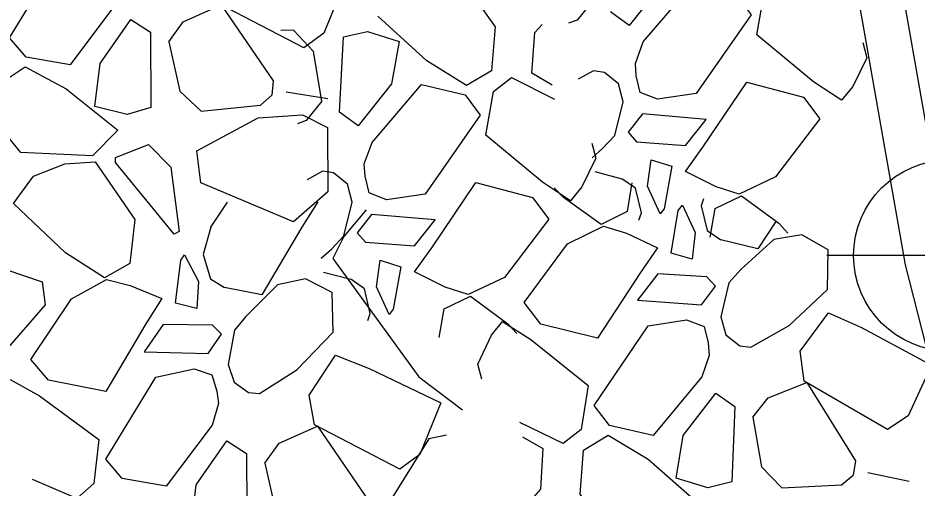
# Model space of a CAD drawing. Extents: x 3040896 to 3051146, y 687568 to 732976.
# Drawn here: x 3043967.23 to 3043989.27, y 721990.78 to 722002.3 of the extents above; entities that cross this region are included whole.
import ezdxf

# ---------------------------------------------------------------- set-up
doc = ezdxf.new("R2010")
doc.units = 0
for name, color, linetype in [('Default', 7, 'Continuous'), ('Exist DTM Breakline Cogo Point CELL', 7, 'Continuous'), ('Exist Horizontal Alignment', 7, 'Continuous'), ('Exist Right of Way Line', 7, 'Continuous'), ('Exist Structure Major Bridge WW', 7, 'Continuous'), ('Exist Structure Major Bridge WW Cogo Point CELL', 7, 'Continuous')]:
    doc.layers.add(name, color=color, linetype=linetype)

# ---------------------------------------------------------------- blocks, each defined once
blk = doc.blocks.new('EXIST DTM BREAKLINE COGO POINT')
at = {"layer": 'Exist DTM Breakline Cogo Point CELL'}
blk.add_lwpolyline([(0, 0.06), (0, -0.06), (0, 0), (0.06, 0), (-0.06, 0)], dxfattribs=at)
blk.add_circle((0, 0), 0.04688, dxfattribs=at)

msp = doc.modelspace()

# ---------------------------------------------------------------- linework, layer by layer
at = {"layer": 'Default'}
for p, q in [((3043982.215, 722002.113), (3043981.757, 722002.447)), ((3043970, 722002.255), (3043970.478, 722001.95)), ((3043970.478, 722001.95), (3043970.492, 722000.1)), ((3043973.988, 722001.997), (3043973.678, 722001.985)), ((3043973.988, 722001.997), (3043974.479, 722001.471)), ((3043970.928, 722001.708), (3043971.202, 722000.506)), ((3043975.112, 721999.985), (3043975.212, 722001.833)), ((3043974.679, 722000.254), (3043974.479, 722001.471)), ((3043982.39, 722000.881), (3043982.368, 722001.184)), ((3043980.328, 722000.651), (3043979.832, 722000.947)), ((3043981.344, 722001), (3043980.97, 722000.794)), ((3043981.612, 722000.961), (3043981.344, 722001)), ((3043981.953, 722000.683), (3043981.612, 722000.961)), ((3043982.485, 722000.473), (3043982.39, 722000.881)), ((3043982.067, 722000.243), (3043981.953, 722000.683)), ((3043987.697, 722000.616), (3043987.423, 722000.28)), ((3043971.724, 722000.011), (3043971.202, 722000.506)), ((3043973.18, 722000.157), (3043973.453, 722000.406)), ((3043973.81, 722000.487), (3043974.833, 722000.323)), ((3043971.724, 722000.011), (3043973.18, 722000.157)), ((3043981.866, 721999.415), (3043982.067, 722000.243)), ((3043975.571, 721999.652), (3043975.112, 721999.985)), ((3043982.544, 721999.945), (3043982.19, 721999.494)), ((3043984.107, 721999.809), (3043982.544, 721999.945)), ((3043971.617, 721999.04), (3043973.124, 721999.848)), ((3043973.124, 721999.848), (3043974.206, 721999.925)), ((3043969.685, 721999.546), (3043969.056, 721998.92)), ((3043981.561, 721999.094), (3043981.866, 721999.415)), ((3043969.627, 721998.88), (3043970.431, 721999.192)), ((3043970.431, 721999.192), (3043970.98, 721998.64)), ((3043981.31, 721998.871), (3043981.561, 721999.094)), ((3043969.056, 721998.92), (3043967.301, 721999.003)), ((3043971.716, 721998.253), (3043971.617, 721999.04)), ((3043967.61, 721998.42), (3043968.382, 721998.724)), ((3043968.382, 721998.724), (3043969.128, 721998.767)), ((3043970.98, 721998.64), (3043971.185, 721997.062)), ((3043975.745, 721998.419), (3043975.723, 721998.722)), ((3043982.669, 721998.17), (3043982.756, 721998.823)), ((3043982.756, 721998.823), (3043983.266, 721998.663)), ((3043974.7, 721998.538), (3043974.325, 721998.332)), ((3043974.967, 721998.499), (3043974.7, 721998.538)), ((3043975.308, 721998.222), (3043974.967, 721998.499)), ((3043975.84, 721998.011), (3043975.745, 721998.419)), ((3043984.352, 721998.161), (3043983.597, 721998.532)), ((3043985.807, 721998.4), (3043984.917, 721997.981)), ((3043975.423, 721997.781), (3043975.308, 721998.222)), ((3043982.374, 721998.122), (3043982.04, 721998.355)), ((3043981.052, 721998.154), (3043980.779, 721997.818)), ((3043982.515, 721997.518), (3043982.374, 721998.122)), ((3043982.974, 721997.495), (3043982.669, 721998.17)), ((3043984.917, 721997.981), (3043984.352, 721998.161)), ((3043971.963, 721997.171), (3043972.372, 721997.785)), ((3043975.221, 721996.953), (3043975.423, 721997.781)), ((3043984.039, 721997.867), (3043983.98, 721997.691)), ((3043982.454, 721997.343), (3043982.515, 721997.518)), ((3043983.521, 721997.708), (3043983.836, 721997.037)), ((3043983.98, 721997.691), (3043984.13, 721997.09)), ((3043975.899, 721997.483), (3043975.546, 721997.032)), ((3043977.462, 721997.347), (3043975.899, 721997.483)), ((3043971.963, 721997.171), (3043971.775, 721996.497)), ((3043980.701, 721996.762), (3043981.585, 721997.194)), ((3043981.585, 721997.194), (3043982.152, 721997.022)), ((3043984.13, 721997.09), (3043984.467, 721996.861)), ((3043974.917, 721996.632), (3043975.221, 721996.953)), ((3043982.152, 721997.022), (3043982.913, 721996.662)), ((3043983.836, 721997.037), (3043983.758, 721996.383)), ((3043985.764, 721996.868), (3043984.956, 721996.129)), ((3043974.666, 721996.409), (3043974.917, 721996.632)), ((3043971.315, 721996.492), (3043971.661, 721995.837)), ((3043971.775, 721996.497), (3043971.952, 721995.904)), ((3043983.758, 721996.383), (3043983.246, 721996.536)), ((3043976.024, 721995.708), (3043976.111, 721996.361)), ((3043976.111, 721996.361), (3043976.621, 721996.201)), ((3043977.707, 721995.7), (3043976.952, 721996.071)), ((3043984.956, 721996.129), (3043984.656, 721995.803)), ((3043968.543, 721995.414), (3043969.405, 721995.887)), ((3043969.405, 721995.887), (3043969.98, 721995.742)), ((3043971.661, 721995.837), (3043971.614, 721995.18)), ((3043971.952, 721995.904), (3043972.3, 721995.691)), ((3043973.595, 721995.759), (3043972.823, 721994.983)), ((3043975.729, 721995.66), (3043975.395, 721995.893)), ((3043979.162, 721995.939), (3043978.273, 721995.519)), ((3043984.656, 721995.803), (3043984.466, 721994.973)), ((3043969.98, 721995.742), (3043970.757, 721995.418)), ((3043975.87, 721995.056), (3043975.729, 721995.66)), ((3043976.33, 721995.033), (3043976.024, 721995.708)), ((3043978.273, 721995.519), (3043977.707, 721995.7)), ((3043983.986, 721995.264), (3043984.333, 721995.72)), ((3043971.614, 721995.18), (3043971.096, 721995.308)), ((3043982.421, 721995.378), (3043983.986, 721995.264)), ((3043967.902, 721995.268), (3043966.881, 721994.093)), ((3043972.823, 721994.983), (3043972.539, 721994.643)), ((3043975.809, 721994.881), (3043975.87, 721995.056)), ((3043984.466, 721994.973), (3043984.587, 721994.534)), ((3043978.843, 721994.52), (3043979.111, 721994.86)), ((3043984.052, 721994.737), (3043984.153, 721994.331)), ((3043985.2, 721994.226), (3043986.141, 721994.76)), ((3043971.895, 721994.073), (3043972.22, 721994.545)), ((3043972.539, 721994.643), (3043972.389, 721993.805)), ((3043984.587, 721994.534), (3043984.932, 721994.262)), ((3043984.153, 721994.331), (3043984.179, 721994.028)), ((3043984.932, 721994.262), (3043985.2, 721994.226)), ((3043970.326, 721994.113), (3043971.895, 721994.073)), ((3043972.389, 721993.805), (3043972.53, 721993.372)), ((3043971.986, 721993.55), (3043972.106, 721993.149)), ((3043973.157, 721993.094), (3043974.072, 721993.671)), ((3043972.53, 721993.372), (3043972.888, 721993.117)), ((3043972.106, 721993.149), (3043972.146, 721992.847)), ((3043972.888, 721993.117), (3043973.157, 721993.094)), ((3043984.345, 721993.101), (3043984.808, 721992.773)), ((3043984.808, 721992.773), (3043984.734, 721990.925)), ((3043985.245, 721992.511), (3043985.463, 721991.297)), ((3043979.602, 721992.034), (3043980.103, 721991.745)), ((3043972.356, 721991.929), (3043972.834, 721991.624)), ((3043972.834, 721991.624), (3043972.847, 721989.774)), ((3043973.283, 721991.382), (3043973.558, 721990.18)), ((3043985.96, 721990.778), (3043985.463, 721991.297)), ((3043988.067, 721991.155), (3043989.081, 721990.942)), ((3043987.422, 721990.855), (3043987.707, 721991.091)), ((3043985.96, 721990.778), (3043987.422, 721990.855))]:
    msp.add_line(p, q, dxfattribs=at)
for points in [[(3043972.66, 722004.355), (3043973.487, 722004.032), (3043975.247, 722003.189), (3043974.729, 722001.925), (3043974.24, 722001.562), (3043972.146, 722002.653), (3043972.016, 722003.382), (3043972.66, 722004.355)], [(3043983.225, 722004.183), (3043983.035, 722003.141), (3043982.215, 722002.113)], [(3043969.791, 722003.173), (3043969.634, 722002.64), (3043968.512, 722001.148), (3043967.431, 722001.338), (3043967.028, 722001.81), (3043968.259, 722003.823), (3043969.195, 722004.02), (3043969.63, 722003.876)], [(3043987.423, 722000.28), (3043986.736, 722000.73), (3043985.345, 722001.883), (3043985.533, 722002.954), (3043985.977, 722003.296), (3043987.03, 722002.766)], [(3043982.368, 722001.184), (3043982.557, 722001.707), (3043983.769, 722003.127), (3043984.837, 722002.871), (3043985.209, 722002.375), (3043983.857, 722000.442), (3043982.911, 722000.302), (3043982.485, 722000.473)], [(3043970.928, 722001.708), (3043971.282, 722002.203), (3043972.216, 722002.619), (3043973.493, 722000.759), (3043973.453, 722000.406)], [(3043978.464, 722002.732), (3043978.935, 722002.081), (3043978.841, 722001.002), (3043978.228, 722000.644), (3043977.256, 722001.244), (3043976.052, 722002.336)], [(3043981.323, 722002.716), (3043980.939, 722002.244), (3043980.727, 722002.165)], [(3043969.12, 722000.127), (3043969.245, 722001.178), (3043970, 722002.255)], [(3043975.212, 722001.833), (3043975.802, 722001.965), (3043976.58, 722001.721)], [(3043979.832, 722000.947), (3043979.902, 722001.942), (3043980.084, 722002.136)], [(3043976.58, 722001.721), (3043976.39, 722000.68), (3043975.571, 721999.652)], [(3043987.947, 722001.692), (3043988.046, 722001.317), (3043987.697, 722000.616)], [(3043967.301, 721999.003), (3043966.791, 721999.623), (3043966.819, 722000.707), (3043967.409, 722001.101), (3043968.416, 722000.562), (3043969.685, 721999.546)], [(3043980.779, 721997.818), (3043980.091, 721998.268), (3043978.7, 721999.421), (3043978.888, 722000.493), (3043979.333, 722000.834), (3043980.385, 722000.304)], [(3043975.723, 721998.722), (3043975.913, 721999.245), (3043977.124, 722000.665), (3043978.192, 722000.409), (3043978.564, 721999.913), (3043977.212, 721997.98), (3043976.266, 721997.84), (3043975.84, 721998.011)], [(3043983.597, 721998.532), (3043984.026, 721999.128), (3043985.104, 722000.725), (3043986.489, 722000.358), (3043986.888, 721999.827), (3043985.807, 721998.4)], [(3043974.679, 722000.254), (3043974.294, 721999.782), (3043974.082, 721999.703)], [(3043970.492, 722000.1), (3043969.911, 721999.931), (3043969.12, 722000.127)], [(3043974.206, 721999.925), (3043974.819, 721999.613), (3043974.831, 721998.033), (3043973.987, 721997.301), (3043971.716, 721998.253)], [(3043982.19, 721999.494), (3043982.399, 721999.261), (3043983.599, 721999.171), (3043984.107, 721999.809)], [(3043981.303, 721999.23), (3043981.401, 721998.856), (3043981.052, 721998.154)], [(3043971.185, 721997.062), (3043971.064, 721996.997), (3043969.624, 721998.75), (3043969.627, 721998.88)], [(3043969.128, 721998.767), (3043970.095, 721997.358), (3043969.973, 721996.277), (3043969.351, 721995.927)], [(3043983.266, 721998.663), (3043983.075, 721997.622), (3043982.974, 721997.495)], [(3043969.351, 721995.927), (3043968.398, 721996.542), (3043967.127, 721997.747), (3043967.61, 721998.42)], [(3043981.371, 721998.532), (3043982.04, 721998.355)], [(3043976.952, 721996.071), (3043977.381, 721996.666), (3043978.46, 721998.263), (3043979.844, 721997.897), (3043980.243, 721997.365), (3043979.162, 721995.939)], [(3043982.283, 721998.259), (3043982.17, 721997.557), (3043981.532, 721997.236)], [(3043981.532, 721997.236), (3043980.61, 721997.895), (3043980.381, 721998.133)], [(3043974.586, 721997.789), (3043974.194, 721997.168), (3043973.215, 721995.508), (3043972.3, 721995.691)], [(3043984.204, 721996.926), (3043984.327, 721997.627), (3043984.969, 721997.938)], [(3043984.969, 721997.938), (3043985.882, 721997.266), (3043986.107, 721997.025)], [(3043975.77, 721997.59), (3043975.22, 721996.938), (3043974.955, 721996.405), (3043977.057, 721993.504), (3043978.131, 721992.693)], [(3043983.246, 721996.536), (3043983.421, 721997.58), (3043983.521, 721997.708)], [(3043975.546, 721997.032), (3043975.754, 721996.799), (3043976.954, 721996.709), (3043977.462, 721997.347)], [(3043985.815, 721997.311), (3043985.373, 721996.635), (3043984.467, 721996.861)], [(3043987.093, 721996.61), (3043986.453, 721996.98), (3043985.764, 721996.868)], [(3043982.913, 721996.662), (3043982.492, 721996.06), (3043981.436, 721994.448), (3043980.047, 721994.795), (3043979.641, 721995.321), (3043980.701, 721996.762)], [(3043971.096, 721995.308), (3043971.222, 721996.359), (3043971.315, 721996.492)], [(3043986.141, 721994.76), (3043987.075, 721995.64), (3043987.093, 721996.61)], [(3043976.621, 721996.201), (3043976.431, 721995.16), (3043976.33, 721995.033)], [(3043966.507, 721995.735), (3043966.939, 721996.129), (3043967.829, 721995.829), (3043967.902, 721995.268)], [(3043974.726, 721996.07), (3043975.395, 721995.893)], [(3043984.333, 721995.72), (3043984.121, 721995.95), (3043982.92, 721996.023), (3043982.421, 721995.378)], [(3043974.935, 721995.565), (3043974.278, 721995.904), (3043973.595, 721995.759)], [(3043974.072, 721993.671), (3043974.963, 721994.595), (3043974.935, 721995.565)], [(3043970.757, 721995.418), (3043970.366, 721994.798), (3043969.387, 721993.138), (3043967.983, 721993.418), (3043967.552, 721993.925), (3043968.543, 721995.414)], [(3043977.559, 721994.464), (3043977.682, 721995.165), (3043978.324, 721995.477)], [(3043978.324, 721995.477), (3043979.238, 721994.804), (3043979.463, 721994.563)], [(3043984.179, 721994.028), (3043983.997, 721993.502), (3043982.806, 721992.065), (3043981.735, 721992.306), (3043981.355, 721992.797), (3043982.68, 721994.749), (3043983.624, 721994.902), (3043984.052, 721994.737)], [(3043987.101, 721995.072), (3043987.912, 721994.71), (3043989.63, 721993.786), (3043989.052, 721992.547), (3043988.547, 721992.208), (3043986.507, 721993.397), (3043986.411, 721994.131), (3043987.101, 721995.072)], [(3043972.22, 721994.545), (3043971.998, 721994.765), (3043970.795, 721994.781), (3043970.326, 721994.113)], [(3043979.111, 721994.86), (3043979.806, 721994.42), (3043981.213, 721993.287), (3043981.039, 721992.213), (3043980.6, 721991.865), (3043979.54, 721992.38)], [(3043978.608, 721993.441), (3043978.503, 721993.814), (3043978.843, 721994.52)], [(3043975.016, 721994.029), (3043975.843, 721993.706), (3043977.602, 721992.863), (3043977.084, 721991.598), (3043976.595, 721991.236), (3043974.501, 721992.327), (3043974.371, 721993.056), (3043975.016, 721994.029)], [(3043972.146, 721992.847), (3043971.99, 721992.314), (3043970.867, 721990.822), (3043969.786, 721991.012), (3043969.384, 721991.484), (3043970.615, 721993.497), (3043971.55, 721993.694), (3043971.986, 721993.55)], [(3043967.045, 721993.439), (3043967.759, 721993.033), (3043969.218, 721991.967), (3043969.096, 721990.886), (3043968.673, 721990.518), (3043967.591, 721990.982)], [(3043985.245, 721992.511), (3043985.623, 721992.988), (3043986.575, 721993.36), (3043987.763, 721991.441), (3043987.707, 721991.091)], [(3043983.365, 721991.017), (3043983.54, 721992.061), (3043984.345, 721993.101)], [(3043973.283, 721991.382), (3043973.638, 721991.877), (3043974.572, 721992.293), (3043975.849, 721990.433), (3043975.809, 721990.08)], [(3043977.736, 721992.075), (3043977.308, 721991.984), (3043976.166, 721990.161)], [(3043981.495, 721989.979), (3043981.015, 721990.623), (3043981.094, 721991.704), (3043981.702, 721992.071), (3043982.682, 721991.484), (3043983.902, 721990.41)], [(3043971.475, 721989.801), (3043971.601, 721990.852), (3043972.356, 721991.929)], [(3043980.103, 721991.745), (3043980.046, 721990.749), (3043979.867, 721990.553)], [(3043984.734, 721990.925), (3043984.146, 721990.784), (3043983.365, 721991.017)]]:
    msp.add_lwpolyline(points, dxfattribs=at)
at = {"layer": 'Exist Horizontal Alignment'}
msp.add_arc((3047143.478, 722946.481), 3274.364, 179.827486, 209.692497, dxfattribs=at)
at = {"layer": 'Exist Right of Way Line'}
for radius in [3324.364, 3224.364]:
    msp.add_arc((3047143.478, 722946.481), radius, 179.827486, 209.692497, dxfattribs=at)
at = {"layer": 'Exist Structure Major Bridge WW'}
for points in [[(3044009.351, 721920.923), (3043990.063, 721996.475), (3043966.392, 722130.806)], [(3044008.285, 721920.651), (3043988.987, 721996.243), (3043965.309, 722130.615)]]:
    msp.add_lwpolyline(points, dxfattribs=at)

# ---------------------------------------------------------------- block references
at = {"layer": 'Exist Structure Major Bridge WW Cogo Point CELL', "xscale": 50, "yscale": 50}
msp.add_blockref('EXIST DTM BREAKLINE COGO POINT', (3043990.063, 721996.475), dxfattribs=at)

doc.saveas('drawing.dxf')
